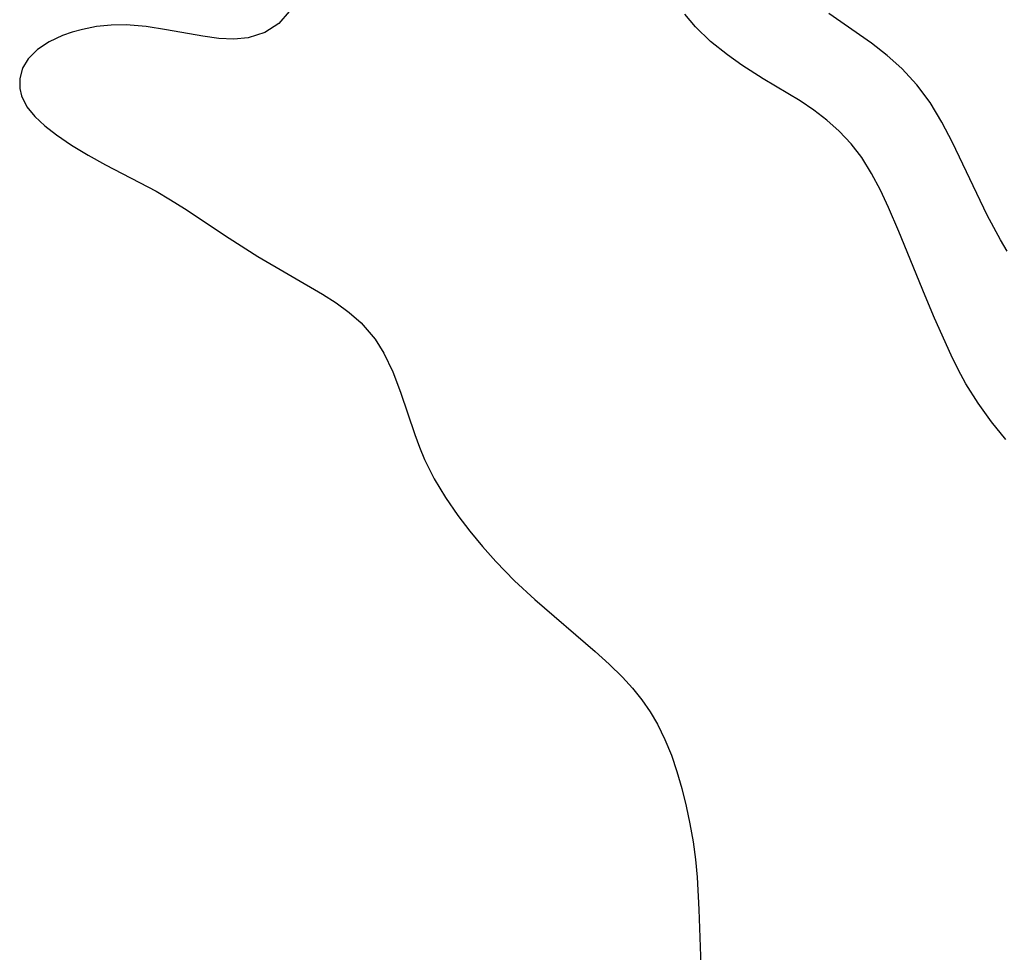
# Model space of a CAD drawing. Header units: metres. Extents: x 1073367 to 1082519, y 1569854 to 1574957.
# Tile 801 of 1056: x 1081340 to 1081419, y 1571485 to 1571559. Entities that reach past the tile are written whole.
import ezdxf

# ---------------------------------------------------------------- set-up
doc = ezdxf.new("R2010")
doc.units = ezdxf.units.M
doc.layers.add('CGG_CurvaNivelLidar_v1', color=253, linetype='Continuous', lineweight=30)

msp = doc.modelspace()

# ---------------------------------------------------------------- linework, layer by layer
at = {"layer": 'CGG_CurvaNivelLidar_v1'}
for p, q in [((1081361.3421, 1571560.0636, 76), (1081360.4972, 1571559.0918, 76)), ((1081393.9298, 1571558.8212, 75.5), (1081393.0683, 1571559.8552, 75.5)), ((1081408.0583, 1571557.5183, 75), (1081404.6254, 1571559.8949, 75)), ((1081360.4972, 1571559.0918, 76), (1081359.3713, 1571558.3732, 76)), ((1081343.9219, 1571558.4111, 76), (1081343.1465, 1571558.1425, 76)), ((1081344.7382, 1571558.629, 76), (1081343.9219, 1571558.4111, 76)), ((1081345.8769, 1571558.8439, 76), (1081344.7382, 1571558.629, 76)), ((1081347.0547, 1571558.9663, 76), (1081345.8769, 1571558.8439, 76)), ((1081348.2559, 1571558.9867, 76), (1081347.0547, 1571558.9663, 76)), ((1081349.8678, 1571558.8531, 76), (1081348.2559, 1571558.9867, 76)), ((1081351.4794, 1571558.5991, 76), (1081349.8678, 1571558.8531, 76)), ((1081354.4079, 1571558.0694, 76), (1081351.4794, 1571558.5991, 76)), ((1081359.3713, 1571558.3732, 76), (1081358.0337, 1571557.9502, 76)), ((1081395.1512, 1571557.6464, 75.5), (1081393.9298, 1571558.8212, 75.5)), ((1081342.0605, 1571557.6291, 76), (1081341.1292, 1571557.0003, 76)), ((1081343.1465, 1571558.1425, 76), (1081342.0605, 1571557.6291, 76)), ((1081355.6765, 1571557.9054, 76), (1081354.4079, 1571558.0694, 76)), ((1081356.8914, 1571557.8493, 76), (1081355.6765, 1571557.9054, 76)), ((1081358.0337, 1571557.9502, 76), (1081356.8914, 1571557.8493, 76)), ((1081396.4933, 1571556.579, 75.5), (1081395.1512, 1571557.6464, 75.5)), ((1081409.3235, 1571556.5408, 75), (1081408.0583, 1571557.5183, 75)), ((1081341.1292, 1571557.0003, 76), (1081340.3952, 1571556.2626, 76)), ((1081340.3952, 1571556.2626, 76), (1081339.9392, 1571555.5067, 76)), ((1081397.6528, 1571555.7593, 75.5), (1081396.4933, 1571556.579, 75.5)), ((1081410.5058, 1571555.4826, 75), (1081409.3235, 1571556.5408, 75)), ((1081339.9392, 1571555.5067, 76), (1081339.7061, 1571554.6928, 76)), ((1081399.3692, 1571554.6615, 75.5), (1081397.6528, 1571555.7593, 75.5)), ((1081411.6989, 1571554.1754, 75), (1081410.5058, 1571555.4826, 75)), ((1081339.7061, 1571554.6928, 76), (1081339.71, 1571553.89, 76)), ((1081402.3226, 1571552.8907, 75.5), (1081399.3692, 1571554.6615, 75.5)), ((1081339.71, 1571553.89, 76), (1081339.8597, 1571553.2852, 76)), ((1081412.7556, 1571552.747, 75), (1081411.6989, 1571554.1754, 75)), ((1081339.8597, 1571553.2852, 76), (1081340.2917, 1571552.4246, 76)), ((1081403.43, 1571552.1474, 75.5), (1081402.3226, 1571552.8907, 75.5)), ((1081413.7034, 1571551.1847, 75), (1081412.7556, 1571552.747, 75)), ((1081340.2917, 1571552.4246, 76), (1081340.9225, 1571551.6312, 76)), ((1081404.4865, 1571551.344, 75.5), (1081403.43, 1571552.1474, 75.5)), ((1081340.9225, 1571551.6312, 76), (1081341.7199, 1571550.8766, 76)), ((1081405.4749, 1571550.4678, 75.5), (1081404.4865, 1571551.344, 75.5)), ((1081414.5625, 1571549.548, 75), (1081413.7034, 1571551.1847, 75)), ((1081341.7199, 1571550.8766, 76), (1081342.6473, 1571550.1543, 76)), ((1081406.4264, 1571549.4519, 75.5), (1081405.4749, 1571550.4678, 75.5)), ((1081342.6473, 1571550.1543, 76), (1081343.8679, 1571549.3357, 76)), ((1081417.3472, 1571543.7352, 75), (1081414.5625, 1571549.548, 75)), ((1081343.8679, 1571549.3357, 76), (1081345.1982, 1571548.5392, 76)), ((1081407.2765, 1571548.3457, 75.5), (1081406.4264, 1571549.4519, 75.5)), ((1081345.1982, 1571548.5392, 76), (1081346.5959, 1571547.7666, 76)), ((1081408.0704, 1571547.0765, 75.5), (1081407.2765, 1571548.3457, 75.5)), ((1081346.5959, 1571547.7666, 76), (1081350.6677, 1571545.6365, 76)), ((1081408.7765, 1571545.7344, 75.5), (1081408.0704, 1571547.0765, 75.5)), ((1081350.6677, 1571545.6365, 76), (1081351.8095, 1571544.962, 76)), ((1081409.426, 1571544.3403, 75.5), (1081408.7765, 1571545.7344, 75.5)), ((1081351.8095, 1571544.962, 76), (1081352.9354, 1571544.2473, 76)), ((1081352.9354, 1571544.2473, 76), (1081356.5055, 1571541.871, 76)), ((1081410.2551, 1571542.4124, 75.5), (1081409.426, 1571544.3403, 75.5)), ((1081418.4058, 1571541.7542, 75), (1081417.3472, 1571543.7352, 75)), ((1081412.3539, 1571537.2532, 75.5), (1081410.2551, 1571542.4124, 75.5)), ((1081356.5055, 1571541.871, 76), (1081358.8136, 1571540.4024, 76)), ((1081418.9479, 1571540.8314, 75), (1081418.4058, 1571541.7542, 75)), ((1081358.8136, 1571540.4024, 76), (1081364.0143, 1571537.3906, 76)), ((1081364.0143, 1571537.3906, 76), (1081365.114, 1571536.6775, 76)), ((1081413.1202, 1571535.4571, 75.5), (1081412.3539, 1571537.2532, 75.5)), ((1081365.114, 1571536.6775, 76), (1081366.1482, 1571535.9141, 76)), ((1081366.1482, 1571535.9141, 76), (1081367.0955, 1571535.079, 76)), ((1081414.4512, 1571532.4966, 75.5), (1081413.1202, 1571535.4571, 75.5)), ((1081367.0955, 1571535.079, 76), (1081368.2232, 1571533.7778, 76)), ((1081368.2232, 1571533.7778, 76), (1081368.9367, 1571532.6599, 76)), ((1081368.9367, 1571532.6599, 76), (1081369.6571, 1571531.1498, 76)), ((1081415.0197, 1571531.3317, 75.5), (1081414.4512, 1571532.4966, 75.5)), ((1081369.6571, 1571531.1498, 76), (1081370.2728, 1571529.5163, 76)), ((1081415.6327, 1571530.1992, 75.5), (1081415.0197, 1571531.3317, 75.5)), ((1081416.6181, 1571528.6401, 75.5), (1081415.6327, 1571530.1992, 75.5)), ((1081370.2728, 1571529.5163, 76), (1081371.404, 1571526.1336, 76)), ((1081417.7, 1571527.1559, 75.5), (1081416.6181, 1571528.6401, 75.5)), ((1081418.8438, 1571525.7356, 75.5), (1081417.7, 1571527.1559, 75.5)), ((1081371.404, 1571526.1336, 76), (1081371.7776, 1571525.1138, 76)), ((1081371.7776, 1571525.1138, 76), (1081372.1951, 1571524.1086, 76)), ((1081372.1951, 1571524.1086, 76), (1081372.9704, 1571522.5686, 76)), ((1081372.9704, 1571522.5686, 76), (1081373.8717, 1571521.0758, 76)), ((1081373.8717, 1571521.0758, 76), (1081374.8732, 1571519.6243, 76)), ((1081374.8732, 1571519.6243, 76), (1081375.8296, 1571518.3691, 76)), ((1081375.8296, 1571518.3691, 76), (1081376.8414, 1571517.1442, 76)), ((1081376.8414, 1571517.1442, 76), (1081377.9037, 1571515.9521, 76)), ((1081377.9037, 1571515.9521, 76), (1081379.4185, 1571514.398, 76)), ((1081379.4185, 1571514.398, 76), (1081381.0326, 1571512.9029, 76)), ((1081381.0326, 1571512.9029, 76), (1081385.8856, 1571508.7266, 76)), ((1081385.8856, 1571508.7266, 76), (1081387.0037, 1571507.7035, 76)), ((1081387.0037, 1571507.7035, 76), (1081388.0712, 1571506.6507, 76)), ((1081388.0712, 1571506.6507, 76), (1081388.8837, 1571505.7679, 76)), ((1081388.8837, 1571505.7679, 76), (1081389.635, 1571504.8447, 76)), ((1081389.635, 1571504.8447, 76), (1081390.2996, 1571503.8888, 76)), ((1081390.2996, 1571503.8888, 76), (1081390.8901, 1571502.8856, 76)), ((1081390.8901, 1571502.8856, 76), (1081391.4859, 1571501.6671, 76)), ((1081391.4859, 1571501.6671, 76), (1081391.998, 1571500.4016, 76)), ((1081391.998, 1571500.4016, 76), (1081392.4397, 1571499.0988, 76)), ((1081392.4397, 1571499.0988, 76), (1081392.8329, 1571497.7309, 76)), ((1081392.8329, 1571497.7309, 76), (1081393.1854, 1571496.3201, 76)), ((1081393.1854, 1571496.3201, 76), (1081393.4905, 1571494.8897, 76)), ((1081393.4905, 1571494.8897, 76), (1081393.7407, 1571493.442, 76)), ((1081393.7407, 1571493.442, 76), (1081393.9233, 1571492.0389, 76)), ((1081393.9233, 1571492.0389, 76), (1081394.058, 1571490.6251, 76)), ((1081394.058, 1571490.6251, 76), (1081394.215, 1571488.0129, 76)), ((1081394.215, 1571488.0129, 76), (1081394.4288, 1571481.7942, 76))]:
    msp.add_line(p, q, dxfattribs=at)

doc.saveas('drawing.dxf')
